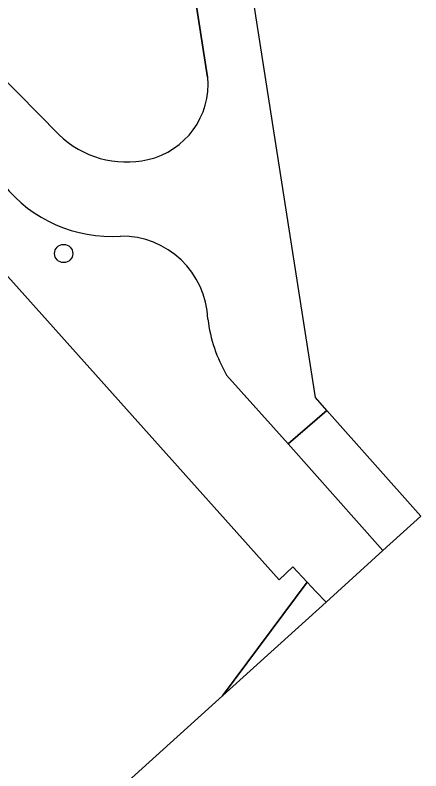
# Model space of a CAD drawing. Extents: x 162661 to 163484, y 380247 to 381230.
# Drawn here: x 163461.95 to 163483.8, y 380847.2 to 380887.82 of the extents above; entities that cross this region are included whole.
import ezdxf

# ---------------------------------------------------------------- set-up
doc = ezdxf.new("R2010")
doc.units = 0
for name, color, linetype in [('IMGEO_Boom', 7, 'Continuous'), ('IMGEO_Erf', 7, 'Continuous'), ('IMGEO_Gemengd_bos', 7, 'Continuous'), ('IMGEO_Groenvoorziening', 7, 'Continuous'), ('IMGEO_Rijbaan_lokaal_gesloten', 7, 'Continuous'), ('IMGEO_Rijbaan_lokaal_open', 7, 'Continuous'), ('IMGEO_Verkeerseiland_open', 7, 'Continuous')]:
    doc.layers.add(name, color=color, linetype=linetype)

msp = doc.modelspace()

# ---------------------------------------------------------------- linework, layer by layer
at = {"layer": 'IMGEO_Boom'}
msp.add_circle((163464.567, 380875.007), 0.489, dxfattribs=at)
at = {"layer": 'IMGEO_Erf'}
for points in [[(163473.12, 380851.238), (163477.672, 380857.345), (163476.904, 380858.159), (163476.16, 380857.467), (163458.959, 380876.664), (163454.653, 380881.547), (163453.96, 380881.973), (163453.174, 380882.181)], [(163195.703, 380607.276), (163192.683, 380638.447), (163191.078, 380656.967), (163189.778, 380667.06), (163216.199, 380669.241), (163243.791, 380678.445), (163283.606, 380692.056), (163296.994, 380698.547), (163313.614, 380707.452), (163315.494, 380708.247), (163338.618, 380722.019), (163360.626, 380736.309), (163381.367, 380750.918), (163382.181, 380751.803), (163374.391, 380762.039), (163473.12, 380851.238)]]:
    msp.add_lwpolyline(points, dxfattribs=at)
at = {"layer": 'IMGEO_Gemengd_bos'}
msp.add_lwpolyline([(163473.12, 380851.238), (163478.688, 380856.268), (163478.144, 380856.845), (163477.672, 380857.345), (163473.12, 380851.238)], dxfattribs=at)
at = {"layer": 'IMGEO_Groenvoorziening'}
for points in [[(163461.34, 380878.694), (163461.232, 380878.804), (163458.959, 380876.664), (163476.16, 380857.467), (163476.904, 380858.159), (163477.672, 380857.345), (163478.144, 380856.845), (163478.688, 380856.268)], [(163478.688, 380856.268), (163481.754, 380859.038), (163476.648, 380864.771), (163473.334, 380868.473)]]:
    msp.add_lwpolyline(points, dxfattribs=at)
for centre, radius, start, end in [((163467.152, 380883.417), 7.489, 219.1015, 273.6063), ((163467.688, 380871.303), 4.641, 2.0648, 90.8069), ((163480.347, 380872.5), 8.086, 187.3149, 209.8644)]:
    msp.add_arc(centre, radius, start, end, dxfattribs=at)
at = {"layer": 'IMGEO_Rijbaan_lokaal_gesloten'}
msp.add_lwpolyline([(163481.754, 380859.038), (163483.796, 380860.883), (163478.733, 380866.569), (163478.733, 380866.569), (163476.648, 380864.771)], close=True, dxfattribs=at)
at = {"layer": 'IMGEO_Rijbaan_lokaal_open'}
for points in [[(163464.313, 380881.399), (163456.568, 380889.254), (163455.254, 380890.254)], [(163471.681, 380888.521), (163472.318, 380884.49)], [(163478.733, 380866.569), (163478.117, 380867.261), (163474.813, 380888.36)], [(163473.334, 380868.473), (163476.648, 380864.771), (163478.733, 380866.569), (163478.733, 380866.569)]]:
    msp.add_lwpolyline(points, dxfattribs=at)
for centre, radius, start, end in [((163468.194, 380884.1), 4.143, 282.5521, 5.4055), ((163467.949, 380885.16), 5.231, 225.9727, 282.6469), ((163467.152, 380883.417), 7.489, 219.1015, 273.6063), ((163467.688, 380871.303), 4.641, 2.0648, 90.8069), ((163480.347, 380872.5), 8.086, 187.3149, 209.8644)]:
    msp.add_arc(centre, radius, start, end, dxfattribs=at)
at = {"layer": 'IMGEO_Verkeerseiland_open'}
for points in [[(163455.254, 380890.254), (163456.568, 380889.254), (163464.313, 380881.399)], [(163472.318, 380884.49), (163471.681, 380888.521)]]:
    msp.add_lwpolyline(points, dxfattribs=at)
for centre, radius, start, end in [((163468.194, 380884.1), 4.143, 282.5521, 5.4055), ((163467.949, 380885.16), 5.231, 225.9727, 282.6469)]:
    msp.add_arc(centre, radius, start, end, dxfattribs=at)

doc.saveas('drawing.dxf')
